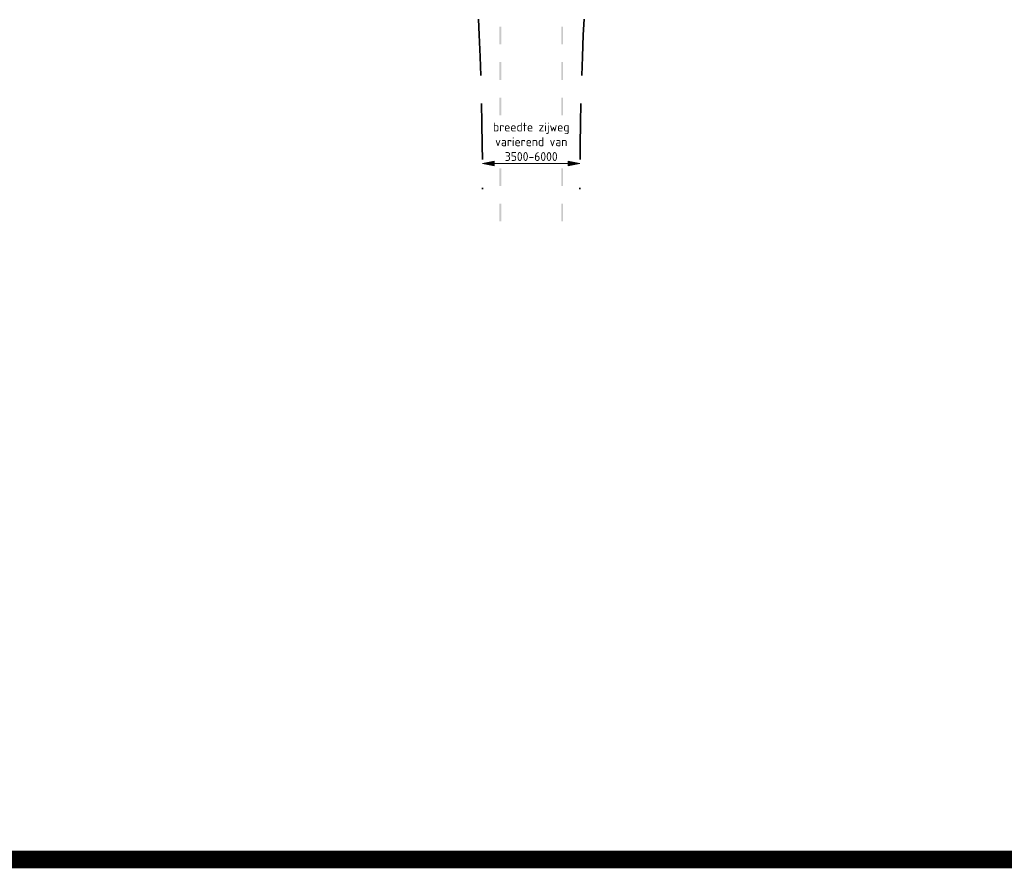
# Model space of a CAD drawing. Header units: metres. Extents: x -699 to 2316, y -1199 to 781.
# Tile 270 of 593: x 369 to 425, y -309 to -261. Entities that reach past the tile are written whole.
import ezdxf

# ---------------------------------------------------------------- set-up
doc = ezdxf.new("R2010")
doc.units = ezdxf.units.M
doc.header["$PDMODE"] = 1
doc.linetypes.add('HIDDEN2', pattern=[4.7625, 3.175, -1.5875])
for name, color, linetype, lineweight in [('N-WE-VH-KANTVERHARDING-G', 210, 'Continuous', 35), ('N-WE-VH-M-200', 7, 'Continuous', 18), ('N-WE-VW-MARKERING_LANGS_STREEP_DOORGETROKKEN_010-G', 7, 'Continuous', 13)]:
    doc.layers.add(name, color=color, linetype=linetype, lineweight=lineweight)
doc.layers.add('X-XX-AL-TEKENBLAD_VIEWPORT-G', color=7, linetype='Continuous', lineweight=18, plot=False)
doc.styles.add('NLCS-ISO Standaard', font='NLCS-ISO.ttf')
doc.dimstyles.new('NLCS-M200-T25-Pijl-A', dxfattribs={"dimtxt": 0.5, "dimasz": 0.375, "dimexe": 0.4, "dimexo": 0.4, "dimgap": 0.14, "dimtad": 1, "dimlfac": -1, "dimzin": 0, "dimdsep": 46, "dimtxsty": 'NLCS-ISO Standaard', "dimblk": 'Pijl', "dimblk1": 'Pijl', "dimblk2": 'Pijl', "dimcen": 2.5, "dimdle": 2, "dimclrd": 256, "dimclre": 256, "dimclrt": 256, "dimadec": 0, "dimazin": 0, "dimtfac": 1, "dimtofl": 0, "dimtmove": 0, "dimatfit": 3, "dimldrblk": 'Pijl', "dimfxl": 1, "dimtolj": 1, "dimtzin": 0, "dimlwd": 18, "dimlwe": 18, "dimarcsym": 0})

# ---------------------------------------------------------------- blocks, each defined once
blk = doc.blocks.new('Pijl')
h = blk.add_hatch(color=256)
h.paths.add_polyline_path([(0, 0), (-1.75, 0.35), (-1.75, 0)])
h.paths.add_polyline_path([(-1.75, 0), (-1.75, -0.35), (0, 0)])
for p, q in [((-1.9, 0), (0, 0)), ((0, 0), (-1.75, 0.35)), ((-1.75, 0.35), (-1.75, -0.35)), ((0, 0), (-1.75, -0.35))]:
    blk.add_line(p, q)
blk = doc.blocks.new('*D125')
at = {"layer": 'Defpoints', "color": 0, "transparency": 16777216}
for p in [(395.108, -269.055), (400.608, -269.055), (400.608, -269.055)]:
    blk.add_point(p, dxfattribs=at)
at = {"layer": 'N-WE-VH-M-200', "lineweight": 18, "transparency": 16777216}
blk.add_line((395.483, -269.055), (400.233, -269.055), dxfattribs=at)
at = {"layer": 'N-WE-VH-M-200', "lineweight": 18, "transparency": 16777216, "xscale": 0.375, "yscale": 0.375, "zscale": 0.375, "rotation": 180}
blk.add_blockref('Pijl', (395.108, -269.055), dxfattribs=at)
at = {"layer": 'N-WE-VH-M-200', "lineweight": 18, "transparency": 16777216, "xscale": 0.375, "yscale": 0.375, "zscale": 0.375}
blk.add_blockref('Pijl', (400.608, -269.055), dxfattribs=at)
at = {"layer": 'N-WE-VH-M-200', "transparency": 16777216, "insert": (397.858, -267.831), "char_height": 0.5, "attachment_point": 5, "style": 'NLCS-ISO Standaard'}
blk.add_mtext('\\A1;breedte zijweg\\Pvarierend van\\P3500-6000', dxfattribs=at)

msp = doc.modelspace()

# ---------------------------------------------------------------- linework, layer by layer
at = {"layer": 'N-WE-VH-KANTVERHARDING-G', "linetype": 'HIDDEN2', "flags": 128}
for points in [[(375.5037, -218.3329, -0.3853136), (392.4193, -233.6413), (394.1159, -250.6068, -0.0249223), (395.1084, -270.5075)], [(420.2132, -218.3329, 0.3853136), (403.2975, -233.6413), (401.601, -250.6068, 0.0249223), (400.6084, -270.5075)]]:
    msp.add_lwpolyline(points, format="xyb", dxfattribs=at)
at = {"layer": 'N-WE-VW-MARKERING_LANGS_STREEP_DOORGETROKKEN_010-G', "linetype": 'Continuous'}
for points in [[(396.0596, -261.3312), (396.0596, -262.3312), (396.1596, -261.3312), (396.1596, -262.3312)], [(399.5596, -261.3312), (399.5596, -262.3312), (399.6596, -261.3312), (399.6596, -262.3312)], [(396.0596, -263.3312), (396.0596, -264.3312), (396.1596, -263.3312), (396.1596, -264.3312)], [(399.5596, -263.3312), (399.5596, -264.3312), (399.6596, -263.3312), (399.6596, -264.3312)], [(396.0596, -265.3312), (396.0596, -266.3312), (396.1596, -265.3312), (396.1596, -266.3312)], [(399.5596, -265.3312), (399.5596, -266.3312), (399.6596, -265.3312), (399.6596, -266.3312)], [(396.0596, -269.3312), (396.0596, -270.3312), (396.1596, -269.3312), (396.1596, -270.3312)], [(399.5596, -269.3312), (399.5596, -270.3312), (399.6596, -269.3312), (399.6596, -270.3312)], [(396.0596, -271.3312), (396.0596, -272.3312), (396.1596, -271.3312), (396.1596, -272.3312)], [(399.5596, -271.3312), (399.5596, -272.3312), (399.6596, -271.3312), (399.6596, -272.3312)]]:
    msp.add_solid(points, dxfattribs=at)
at = {"layer": 'X-XX-AL-TEKENBLAD_VIEWPORT-G', "color": 3, "const_width": 1}
msp.add_lwpolyline([(220.9474, -67.1036), (470.3167, -67.1036), (470.3167, -308.3944), (155.0674, -308.3944), (155.0674, -153.1638)], dxfattribs=at)

# ---------------------------------------------------------------- dimensions: what is measured, and where the dimension line sits
at = {"layer": 'N-WE-VH-M-200'}
dim = msp.add_linear_dim(base=(400.6084, -269.0545), p1=(395.1084, -269.0545), p2=(400.6084, -269.0545), text='breedte zijweg\\Pvarierend van\\P3500-6000', dimstyle='NLCS-M200-T25-Pijl-A', dxfattribs=at)
dim.commit()
dim.dimension.update_dxf_attribs({"geometry": '*D125', "text_midpoint": (397.8584, -267.8312)})

doc.saveas('drawing.dxf')
